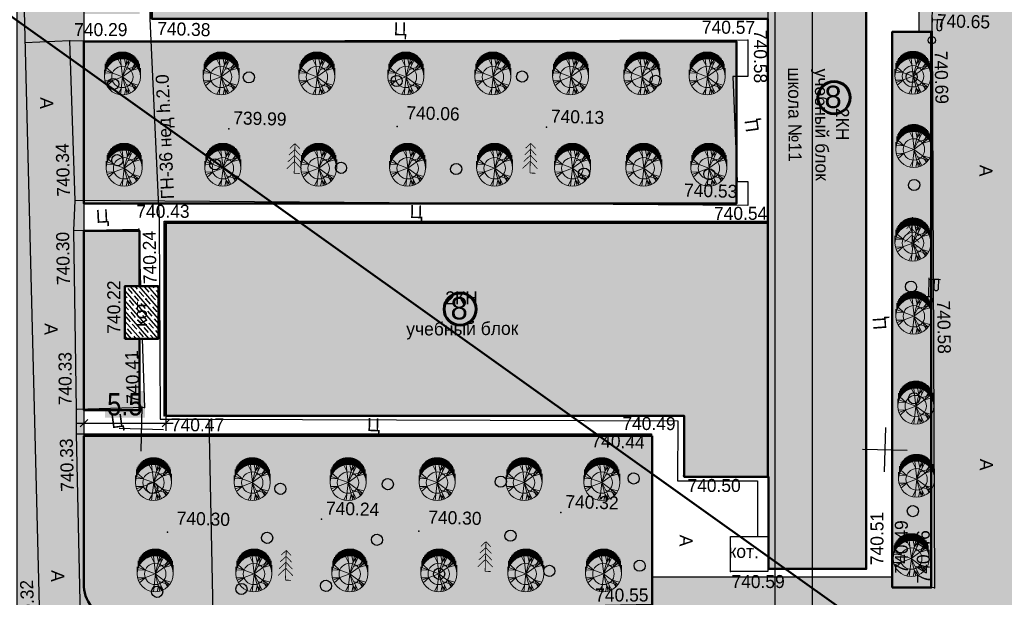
# Model space of a CAD drawing. Header units: millimetres. Extents: x -257011 to 237647566, y 2784933 to 6706507.
# Tile 365 of 451: x 9916896 to 9983080, y 5892145 to 5930962. Entities that reach past the tile are written whole.
import ezdxf

# ---------------------------------------------------------------- set-up
doc = ezdxf.new("R2010")
doc.units = ezdxf.units.MM
doc.header["$LTSCALE"] = 1000
doc.header["$PDMODE"] = 32
doc.header["$PDSIZE"] = 0.3
for name, pattern in [('Д_ТРОТ_ТРУБА', [3, 1.5, -1.5]), ('ДОРОГИ_СТРОЯЩ', [9, 8, -1]), ('Контура низ откосов  Штриховая 0.1-0.5 - - - - - - -', [0.6, 0.1, -0.5])]:
    doc.linetypes.add(name, pattern=pattern)
for name, color, linetype in [('(001) Сетка', 92, 'Continuous'), ('(002) Рамка', 7, 'Continuous'), ('(004) Точки рельефа', 7, 'Continuous'), ('(007) Здания', 7, 'Continuous'), ('(013) Газ', 40, 'ИК_Газопровод -------г--------'), ('(013) Газопровод', 30, 'ИК_Газопровод -------г--------'), ('(022) Возд. Линии', 7, 'Continuous'), ('(025) Дорога', 7, 'Continuous'), ('(035) Откосы', 7, 'Continuous'), ('(038) Деревья', 7, 'Continuous'), ('TREE', 74, 'Continuous')]:
    doc.layers.add(name, color=color, linetype=linetype)
doc.layers.add('.', color=7, linetype='Continuous', lineweight=15)
doc.layers.add('Ф А С А Д', color=250, linetype='Continuous', lineweight=15)
doc.styles.add('ATTR', font='romans.shx', dxfattribs={"width": 0.8, "height": 0.470416})
doc.styles.add('BM-431', font='txt')
doc.styles.add('D-431', font='txt', dxfattribs={"width": 2})
doc.styles.add('P-131', font='txt')
doc.styles.add('Roman', font='romans')
doc.styles.get("Standard").update_dxf_attribs({"font": 'ARIALN.TTF'})
doc.styles.add('WMF-Times New Roman0', font='times.ttf')
doc.styles.add('Фарход', font='ARIALN.TTF')
doc.linetypes.add('KANALIS_K', pattern='A,1,["<",Standard,S=1.8,R=0,X=-0.9,Y=-0.9],3,-1,["К",Standard,S=1.8,R=0,X=-0.9,Y=-0.9],-1,10', length=16)
doc.linetypes.add('ИК_Воздушка ------- --------', pattern='A,9,-0.6,["Z",Standard,S=1.2,R=70,X=0.6,Y=-0.65],-1', length=10.6)
doc.linetypes.add('ИК_Газопровод -------г--------', pattern='A,9,-0.6,["Г",Standard,S=1.2,R=0,X=0,Y=-0.6],-1.2', length=10.8)
doc.linetypes.add('ПОДПОРНАЯ СТЕНКА', pattern='A,2,["V",Standard,S=1.2,R=0,X=0,Y=-1.2],0.2,["V",Standard,S=0.8,R=0,X=0,Y=-0.8],0.25,["V",Standard,S=0.3,R=0,X=0,Y=-0.3],0.25', length=2.7)
doc.dimstyles.new('ISO-25$0', dxfattribs={"dimtxt": 300, "dimasz": 200, "dimexe": 100, "dimexo": 300, "dimgap": 50, "dimtad": 1, "dimdec": 0, "dimtxsty": 'Фарход', "dimblk": 'OBLIQUE', "dimcen": 250, "dimclrd": 256, "dimclrt": 250, "dimadec": 0, "dimazin": 0, "dimtfac": 1, "dimtdec": 0, "dimtmove": 0, "dimatfit": 3, "dimldrblk": 'OBLIQUE', "dimfxl": 0, "dimlwd": -1, "dimarcsym": 0})

# ---------------------------------------------------------------- blocks, each defined once
blk = doc.blocks.new('f')
at = {"layer": '(022) Возд. Линии'}
for points in [[(0, 0.25), (0, 1.5)], [(0, 1.4), (0.75, 1.4)]]:
    blk.add_lwpolyline(points, dxfattribs=at)
blk.add_lwpolyline([(0.4875, 0.65), (0.4875, 0.65, 0.4142136), (0.65, 0.8125), (0.65, 1.4), (0.325, 1.4), (0.325, 0.8125, 0.4142136)], format="xyb", close=True, dxfattribs=at)
blk.add_circle((0, 0), 0.25, dxfattribs=at)
blk = doc.blocks.new('d')
at = {"layer": '(038) Деревья', "color": 30}
blk.add_ellipse((0, 0), major_axis=(0.265, 0.265), ratio=1, start_param=5.497787, end_param=11.780972, dxfattribs=at)
blk = doc.blocks.new('ell')
at = {"const_width": 0.05}
for points in [[(0, 2), (-0.329, 1.671)], [(0, 0), (0, 2)], [(0, 2), (0.329, 1.671)], [(0, 1.6), (-0.386, 1.214)], [(0, 1.6), (0.386, 1.214)], [(0, 0.8), (-0.5, 0.3)], [(0, 1.2), (-0.443, 0.757)], [(0, 1.2), (0.443, 0.757)], [(0, 0.8), (0.5, 0.3)], [(0, 0), (0.375, 0)]]:
    blk.add_lwpolyline(points, dxfattribs=at)
blk = doc.blocks.new('Setka')
at = {"layer": '(001) Сетка'}
for p, q in [((0, 1.5), (0, -1.5)), ((-1.5, 0), (1.5, 0))]:
    blk.add_line(p, q, dxfattribs=at)
blk = doc.blocks.new('kjvklglhl')
at = {"layer": '(004) Точки рельефа'}
for p in [(392.192, 502.402), (392.209, 502.981), (379.826, 502.068), (334.286, 500.732), (366.459, 495.832), (345.119, 495.121), (356.431, 495.593), (379.382, 492.534), (334.932, 490.013), (381.525, 489.948), (334.896, 488.007), (339.267, 488.21), (392.472, 484.94), (338.449, 484.352), (338.596, 480.828), (376.228, 476.688), (335.418, 475.977), (339.992, 476.24), (341.325, 475.724), (374.046, 475.417), (335.462, 474.337), (376.34, 472.681), (368.16, 469.971), (352.087, 469.079), (341.765, 467.921), (358.665, 468.464), (388.79, 466.813), (379.683, 466.328), (390.575, 465.609), (393.417, 465.63)]:
    blk.add_point(p, dxfattribs=at)
at = {"layer": '(007) Здания'}
for points in [[(380.475, 527.413), (382.185, 466.617), (388.791, 466.802), (387.082, 527.599)], [(338.548, 480.826), (338.449, 484.352), (340.7, 484.415), (340.799, 480.89)], [(379.683, 466.328), (379.617, 468.68), (382.125, 468.75), (382.191, 466.398)]]:
    blk.add_lwpolyline(points, close=True, dxfattribs=at)
for points in [[(376.227, 476.706), (341.325, 475.724), (340.957, 488.799), (381.529, 489.94), (382.011, 472.802)], [(376.227, 476.706), (376.342, 472.642), (382.011, 472.802), (382.011, 472.802)]]:
    blk.add_lwpolyline(points, dxfattribs=at)
at = {"layer": '(013) Газ', "linetype": 'ИК_Воздушка ------- --------', "ltscale": 0.5, "flags": 128}
for points in [[(292.909, 529.889), (292.062, 534.008), (300.797, 535.523), (378.045, 536.01), (380.152, 536.01), (380.512, 520.117), (378.614, 520.082), (373.886, 519.972), (374, 516.282), (339.283, 515.209), (339.606, 502.365), (340.619, 488.79), (341.059, 475.484), (341.059, 475.484), (344.329, 475.58), (345.717, 447.337), (345.717, 447.337)], [(344.329, 475.58), (375.842, 476.344), (375.939, 472.334), (381.325, 472.464), (381.43, 468.731)]]:
    blk.add_lwpolyline(points, dxfattribs=at)
at = {"layer": '(025) Дорога', "linetype": 'Контура низ откосов  Штриховая 0.1-0.5 - - - - - - -'}
for points in [[(392.209, 502.981), (391.887, 516.738)], [(334.286, 500.732), (331.26, 500.509)], [(334.896, 488.007), (334.932, 490.013)], [(335.462, 474.337), (335.418, 475.978)]]:
    blk.add_lwpolyline(points, dxfattribs=at)
at = {"layer": '(025) Дорога', "linetype": 'Д_ТРОТ_ТРУБА', "flags": 128}
blk.add_lwpolyline([(269.368, 515.247), (270.684, 506.001), (279.473, 507.345), (281.553, 506.423), (308.542, 510.883), (312.531, 513.649), (318.524, 513.838), (330.524, 514.19), (333.406, 460.634), (331.811, 454.811, 1.56758), (332.906, 443.73, 0.509364), (333.962, 453.359), (336.672, 456.912), (338.021, 457.657), (347.714, 458.292), (347.773, 448.108), (343.552, 448.203), (343.703, 435.09)], format="xyb", dxfattribs=at)
for points in [[(393.417, 465.63), (390.565, 465.619), (389.517, 502.905), (392.209, 502.981), (393.417, 465.63)], [(380.155, 490.956), (334.932, 490.013), (334.286, 500.732), (371.231, 501.827), (379.825, 502.082), (379.898, 499.61), (378.901, 499.581)], [(379.382, 492.534), (380.108, 492.556), (380.155, 490.956)], [(339.712, 480.859), (339.992, 476.24), (335.418, 475.977), (334.896, 488.007), (339.267, 488.21), (339.499, 484.382)], [(339.267, 488.21), (339.499, 484.382)], [(374.417, 463.962), (336.083, 462.055), (335.462, 474.337), (374.094, 475.423), (374.417, 463.962)]]:
    blk.add_lwpolyline(points, dxfattribs=at)
at = {"layer": '(035) Откосы', "linetype": 'ПОДПОРНАЯ СТЕНКА', "ltscale": 0.5, "flags": 128}
blk.add_lwpolyline([(378.901, 499.581), (379.382, 492.534)], dxfattribs=at)
at = {"layer": '(001) Сетка'}
for p in [(339.817, 474.81), (389.817, 474.81)]:
    blk.add_blockref('Setka', p, dxfattribs=at)
at = {"layer": '(022) Возд. Линии'}
for p in [(392.192, 502.402), (392.472, 484.94)]:
    blk.add_blockref('f', p, dxfattribs=at)
at = {"layer": '(038) Деревья', "color": 30, "linetype": 'Continuous'}
for p in [(390.913, 499.899), (356.318, 498.656), (364.735, 499.189), (373.721, 499.148), (346.379, 498.615), (337.279, 497.918), (337.697, 492.805), (344.276, 492.716), (352.744, 492.716), (360.478, 492.849), (369.079, 492.783), (377.495, 492.979), (391.282, 492.642), (391.263, 485.806), (391.682, 478.312), (372.991, 472.401), (356.479, 471.554), (364.07, 471.935), (349.273, 471.036), (340.653, 470.848), (391.814, 470.734), (364.823, 468.322), (348.473, 467.72), (355.857, 467.795), (373.557, 466.549), (360.099, 465.626), (367.5, 466.033), (346.845, 464.238), (352.521, 464.605), (341.184, 463.885)]:
    blk.add_blockref('d', p, dxfattribs=at)
at = {"layer": '(038) Деревья', "linetype": 'Continuous'}
for p in [(365.443, 492.719), (349.601, 492.256), (391.238, 488.48), (363.184, 465.878), (349.783, 464.913)]:
    blk.add_blockref('ell', p, dxfattribs=at)
at = {"layer": '(004) Точки рельефа', "style": 'D-431'}
for s, p in [('740.65', (392.497, 503.296)), ('740.38', (340.128, 501.299)), ('740.13', (366.747, 496.147)), ('740.06', (357.031, 496.113)), ('739.99', (345.407, 495.436)), ('740.53', (375.834, 491.439)), ('740.44', (370.086, 474.413)), ('740.32', (368.447, 470.286)), ('740.24', (352.375, 469.394)), ('740.30', (342.365, 468.441)), ('740.30', (359.265, 468.984))]:
    blk.add_text(s, height=0.875, dxfattribs=at).set_placement(p)
for s, rotation, p in [('740.57', 1.29298, (376.73, 502.413)), ('740.58', 271.61068, (380.225, 502.76)), ('740.29', 1.69784, (334.564, 501.055)), ('740.69', 272.73669, (392.393, 501.692)), ('740.34', 93.44983, (334.601, 490.281)), ('740.54', 1.69941, (377.9, 489.922)), ('740.43', 1.61068, (339.083, 488.97)), ('740.30', 92.48319, (334.746, 484.329)), ('740.24', 92.65631, (340.569, 484.559)), ('740.22', 91.61068, (338.223, 481.152)), ('740.58', 272.52268, (393.038, 484.916)), ('740.41', 93.46556, (339.66, 476.508)), ('740.33', 91.79565, (335.094, 476.255)), ('740.49', 1.37809, (372.136, 475.639)), ('740.47', 1.61068, (341.806, 474.692)), ('740.33', 92.89042, (335.406, 470.463)), ('740.50', 1.61068, (376.631, 471.594)), ('740.51', 91.61068, (389.938, 467.05)), ('740.49', 91.72353, (391.596, 466.531)), ('740.46', 91.85225, (393.093, 465.907)), ('740.59', 1.61068, (379.769, 465.223)), ('740.55', 1.61068, (370.64, 464.061)), ('740.32', 94.08029, (333.071, 460.899))]:
    blk.add_text(s, height=0.875, rotation=rotation, dxfattribs=at).set_placement(p)
at = {"layer": '(007) Здания', "color": 0}
for s, rotation, style, p in [('школа №11', 272, 'BM-431', (382.587, 500.304)), ('учебный блок', 272, 'BM-431', (384.386, 500.272)), ('2КН', 271.61068, 'P-131', (385.883, 497.681)), ('2КН', 1.61068, 'P-131', (360.003, 483.735)), ('учебный блок', 2, 'BM-431', (357.44, 481.568))]:
    blk.add_text(s, height=0.88, rotation=rotation, dxfattribs=dict(at, style=style)).set_placement(p)
at = {"layer": '(007) Здания', "color": 0, "linetype": 'Continuous', "style": 'BM-431'}
blk.add_text('кот.', height=0.88, rotation=91.61068, dxfattribs=at).set_placement((340.002, 481.663))
blk.add_text('кот.', height=0.88, dxfattribs=at).set_placement((379.512, 467.266))
at = {"layer": '(013) Газопровод', "color": 0, "linetype": 'Continuous', "style": 'BM-431'}
blk.add_text('ГН-36 нед h.2.0', height=0.875, rotation=94.21024, dxfattribs=at).set_placement((341.589, 490.311))
at = {"layer": '(025) Дорога', "linetype": 'ДОРОГИ_СТРОЯЩ', "style": 'BM-431'}
for p in [(356.026, 501.725), (357.449, 489.478), (354.983, 475.08)]:
    blk.add_text('Ц', height=0.875, dxfattribs=at).set_placement(p)
for s, rotation, p in [('A', 270, (332.405, 496.888)), ('Ц', 99.38237, (380.758, 495.972)), ('A', 270, (395.645, 494.123)), ('Ц', 4.47891, (336.401, 488.548)), ('Ц', 95.59058, (389.69, 482.899)), ('A', 270, (333.13, 481.714)), ('Ц', 9.38237, (337.827, 474.781)), ('A', 270, (396.232, 474.378)), ('A', 270, (376.196, 468.706)), ('A', 270, (334.037, 465.143))]:
    blk.add_text(s, height=0.875, rotation=rotation, dxfattribs=at).set_placement(p)
blk = doc.blocks.new('dhdyfh')
at = {"layer": 'TREE', "color": 92, "lineweight": 20}
for p, q in [((10254035, 5666629), (10254035, 5666140)), ((10254096, 5666652), (10254096, 5666163)), ((10254156, 5666184), (10254156, 5666675)), ((10254217, 5666691), (10254217, 5666204)), ((10254277, 5666217), (10254277, 5666705)), ((10254338, 5666714), (10254338, 5666227)), ((10254398, 5666235), (10254398, 5666724)), ((10254459, 5666724), (10254459, 5666238)), ((10254519, 5666243), (10254519, 5666724)), ((10254580, 5666724), (10254580, 5666240)), ((10254640, 5666233), (10254640, 5666724)), ((10254701, 5666717), (10254701, 5666227)), ((10254761, 5666215), (10254761, 5666706)), ((10254822, 5666693), (10254822, 5666199)), ((10254882, 5666186), (10254882, 5666674)), ((10254943, 5666652), (10254943, 5666166)), ((10255003, 5666140), (10255003, 5666629)), ((10253430, 5665555), (10253430, 5666052)), ((10253491, 5665666), (10253491, 5666158)), ((10253551, 5665761), (10253551, 5666240)), ((10253612, 5665831), (10253612, 5666323)), ((10253672, 5665895), (10253672, 5666384)), ((10253733, 5665949), (10253733, 5666439)), ((10253793, 5665998), (10253793, 5666487)), ((10253854, 5666529), (10253854, 5666039)), ((10253914, 5666083), (10253914, 5666567)), ((10253975, 5666109), (10253975, 5666601)), ((10254443, 5665800), (10254236, 5666193)), ((10254532, 5665031), (10254393, 5666223)), ((10254522, 5665028), (10254837, 5666198)), ((10254522, 5665031), (10255054, 5666100)), ((10254739, 5665821), (10254650, 5666236)), ((10254739, 5665828), (10254966, 5666152)), ((10254897, 5665793), (10254946, 5666154)), ((10255064, 5666601), (10255064, 5666114)), ((10255125, 5666081), (10255125, 5666565)), ((10255185, 5666529), (10255185, 5666042)), ((10255246, 5665998), (10255246, 5666487)), ((10255306, 5666441), (10255306, 5665949)), ((10255367, 5665893), (10255367, 5666384)), ((10255427, 5666323), (10255427, 5665828)), ((10255488, 5665756), (10255488, 5666256)), ((10255548, 5666158), (10255548, 5665664)), ((10255609, 5665574), (10255609, 5666055)), ((10253309, 5665030), (10253309, 5665514)), ((10253851, 5665282), (10253348, 5665297)), ((10253370, 5665419), (10253370, 5665908)), ((10254519, 5665030), (10253387, 5665451)), ((10253851, 5665290), (10253466, 5665636)), ((10254522, 5665028), (10255488, 5665736)), ((10254778, 5665531), (10255478, 5665762)), ((10255123, 5665467), (10255340, 5665898)), ((10255133, 5665459), (10255577, 5665590)), ((10255212, 5665677), (10255390, 5665854)), ((10255669, 5665911), (10255669, 5665409)), ((10255730, 5665030), (10255730, 5665615))]:
    blk.add_line(p, q, dxfattribs=at)
at = {"layer": 'TREE', "color": 30, "lineweight": 20, "true_color": 0xf8991e}
for p, q in [((10253851, 5664777), (10253348, 5664762)), ((10254519, 5665030), (10253387, 5664608)), ((10253851, 5664769), (10253466, 5664423)), ((10254532, 5665028), (10254393, 5663836)), ((10254522, 5665031), (10254837, 5663861)), ((10254522, 5665031), (10255488, 5664323)), ((10254522, 5665028), (10255054, 5663959)), ((10254443, 5664259), (10254236, 5663866)), ((10254739, 5664238), (10254650, 5663823)), ((10254739, 5664231), (10254966, 5663908)), ((10254778, 5664528), (10255478, 5664297)), ((10254897, 5664266), (10254946, 5663905)), ((10255123, 5664592), (10255340, 5664161)), ((10255133, 5664600), (10255577, 5664469)), ((10255212, 5664382), (10255390, 5664205))]:
    blk.add_line(p, q, dxfattribs=at)
blk.add_circle((10254519, 5665030), 1210, dxfattribs=at)
at = {"layer": 'TREE', "color": 92, "lineweight": 20}
blk.add_circle((10254519, 5665030), 720, dxfattribs=at)
at = {"layer": 'TREE', "color": 30, "lineweight": 20, "true_color": 0xf8991e, "style": 'ATTR', "width": 0.8, "flags": 9}
for p in [(10254522, 5665031), (10254522, 5665028)]:
    blk.add_attdef('ESTCODE', p, '', height=14.1, rotation=90, dxfattribs=at)
blk = doc.blocks.new('_Oblique')
at = {"color": 0, "linetype": 'ByBlock', "lineweight": -2}
blk.add_line((-0.5, -0.5), (0.5, 0.5), dxfattribs=at)
blk = doc.blocks.new('*D1783')
at = {"color": 5, "linetype": 'KANALIS_K', "lineweight": -2, "ltscale": 1000, "transparency": 16777216}
for p, q in [((9921218, 5913939), (9921218, 5903341)), ((9926718, 5913593), (9926718, 5903341))]:
    blk.add_line(p, q, dxfattribs=at)
at = {"color": 5, "linetype": 'KANALIS_K', "ltscale": 1000, "transparency": 16777216}
blk.add_line((9920718, 5903841), (9927218, 5903841), dxfattribs=at)
at = {"layer": 'Defpoints', "color": 0, "linetype": 'KANALIS_K', "lineweight": 50, "ltscale": 1000, "transparency": 16777216}
for p in [(9921218, 5913989), (9926718, 5913643), (9926718, 5903841)]:
    blk.add_point(p, dxfattribs=at)
at = {"color": 5, "linetype": 'KANALIS_K', "ltscale": 1000, "transparency": 16777216, "xscale": 500, "yscale": 500, "zscale": 500, "rotation": 180}
blk.add_blockref('_Oblique', (9921218, 5903841), dxfattribs=at)
at = {"color": 5, "linetype": 'KANALIS_K', "ltscale": 1000, "transparency": 16777216, "xscale": 500, "yscale": 500, "zscale": 500}
blk.add_blockref('_Oblique', (9926718, 5903841), dxfattribs=at)
at = {"color": 5, "linetype": 'KANALIS_K', "ltscale": 1000, "transparency": 16777216, "insert": (9923968, 5905104), "char_height": 1500, "attachment_point": 5, "style": 'Фарход', "bg_fill": 1, "box_fill_scale": 1.1, "bg_fill_color": 255, "bg_fill_transparency": 0}
blk.add_mtext('5.5', dxfattribs=at)

msp = doc.modelspace()

# ---------------------------------------------------------------- hatches: boundary and pattern name
at = {"layer": '.', "lineweight": 50, "ltscale": 1000, "transparency": 33554687}
h = msp.add_hatch(color=256, dxfattribs=at)
h.dxf.hatch_style = 1
h.set_gradient(color1=(132, 132, 132), color2=(132, 132, 132), tint=1)
edge = h.paths.add_edge_path()
edge.add_line((9923438.322, 5890822.617), (9959401.212, 5891598.875))
edge.add_line((9959401.212, 5891598.875), (9959401.212, 5893511.458))
edge.add_line((9959401.212, 5893511.458), (9975543.672, 5893511.458))
edge.add_line((9975543.672, 5893511.458), (9975543.672, 5892794.876))
edge.add_line((9975543.672, 5892794.876), (9978170.039, 5892794.876))
edge.add_line((9978170.039, 5892794.876), (9978170.039, 5930145.122))
edge.add_line((9978170.039, 5930145.122), (9977354.645, 5930160.392))
edge.add_line((9977354.645, 5930160.392), (9977380.334, 5943922.341))
edge.add_line((9977380.334, 5943922.341), (9978220.398, 5943922.341))
edge.add_line((9978220.398, 5943922.341), (9978220.398, 5956280.912))
edge.add_line((9978220.398, 5956280.912), (9922556.038, 5956280.912))
edge.add_arc((9922619.396, 5954879.621), 1402.722, 92.58880275, 177.77629158)
edge.add_line((9921217.73, 5954934.049), (9921217.73, 5960392.167))
edge.add_line((9921217.73, 5960392.167), (9985126.142, 5959737.899))
edge.add_line((9985126.142, 5959737.899), (9985126.142, 5947189.27))
edge.add_line((9985126.142, 5947189.27), (9987900.96, 5947189.27))
edge.add_line((9987900.96, 5947189.27), (9987879.946, 5926980.874))
edge.add_line((9987879.946, 5926980.874), (9984995.886, 5926977.858))
edge.add_line((9984995.886, 5926977.858), (9985030.673, 5893716.444))
edge.add_line((9985030.673, 5893716.444), (9994990.386, 5893966.702))
edge.add_line((9994990.386, 5893966.702), (9996816.519, 5893878.435))
edge.add_line((9996816.519, 5893878.435), (9996774.155, 5893001.986))
edge.add_line((9996774.155, 5893001.986), (9996598.136, 5889360.367))
edge.add_line((9996598.136, 5889360.367), (9993254.537, 5889627.321))
edge.add_line((9993254.537, 5889627.321), (9993043.35, 5887856.275))
edge.add_line((9993043.35, 5887856.275), (9922889.191, 5886328.615))
edge.add_line((9922889.191, 5886328.615), (9921468.796, 5885567.469))
edge.add_line((9921468.796, 5885567.469), (9918706.864, 5882171.135))
edge.add_line((9918706.864, 5882171.135), (9916717.73, 5883557.405))
edge.add_line((9916717.73, 5883557.405), (9916717.73, 5932406.446))
edge.add_line((9916717.73, 5932406.446), (9921217.73, 5932406.446))
edge.add_line((9921217.73, 5932406.446), (9921217.73, 5892854.285))
edge.add_arc((9923315.489, 5892917.738), 2098.718, 181.73253397, 273.35532392)
at = {"linetype": 'KANALIS_K', "ltscale": 1000}
h = msp.add_hatch(dxfattribs=at)
h.set_pattern_fill('JIS_STN_1E', color=252, scale=550, angle=266, style=0)
h.set_pattern_definition([(311, (-369784.8, 240946.7), (415.09027, 360.832466), []), (311, (-369811.85, 240559.9), (415.09027, 360.832466), [550, -275])])
h.paths.add_polyline_path([(9925781.489, 5943812.925), (9960621.854, 5943812.925), (9960621.854, 5947442.959), (9967179.444, 5947442.959), (9967179.444, 5954912.992), (9973803.389, 5954912.992), (9973810.677, 5940304.929), (9977349.594, 5940304.929), (9977349.594, 5933702.915), (9973803.389, 5933702.915), (9973803.389, 5894054.308), (9967221.997, 5894054.308), (9967221.997, 5900243.792), (9961556.793, 5900243.792), (9961556.793, 5904346.087), (9926717.73, 5904346.087), (9926717.73, 5917316.9), (9967176.535, 5917316.9), (9967176.535, 5931014.71), (9925781.489, 5931014.71)])
at = {"lineweight": 50}
h = msp.add_hatch(color=1, dxfattribs=at)
h.set_gradient(color1=(255, 255, 255), one_color=1, tint=1)
h.paths.add_polyline_path([(9970553.97, 5925724.251, 1), (9972715.317, 5925724.251, 1)])
at = {"linetype": 'KANALIS_K', "ltscale": 1000}
h = msp.add_hatch(dxfattribs=at)
h.set_pattern_fill('JIS_STN_1E', color=252, scale=450, angle=266, style=0)
h.set_pattern_definition([(311, (-369784.8, 240946.7), (339.619311, 295.226563), []), (311, (-369806.93, 240630.2), (339.619311, 295.226563), [450, -225])])
h.paths.add_polyline_path([(9923974.518, 5909523.015), (9926225.927, 5909523.015), (9926225.927, 5913049.938), (9923974.518, 5913049.938)])
at = {"lineweight": 50}
h = msp.add_hatch(color=1, dxfattribs=at)
h.set_gradient(color1=(255, 255, 255), one_color=1, tint=1)
h.paths.add_polyline_path([(9945419.501, 5911514.418, 1), (9947580.847, 5911514.418, 1)])
at = {"layer": 'Ф А С А Д', "linetype": 'KANALIS_K', "ltscale": 1000}
h = msp.add_hatch(dxfattribs=at)
h.set_pattern_fill('CROSS', color=92, scale=40, angle=95)
h.set_pattern_definition([(95, (-369784.8, 240946.69), (-275.171012, 230.8958947), [127, -381]), (185, (-369727.08, 241015.48), (-230.8958947, -275.171012), [127, -381])])
h.paths.add_polyline_path([(9921217.73, 5953605.412), (9950236.643, 5954125.299), (9950236.643, 5945642.402), (9921217.73, 5945642.402)], flags=17)
h.paths.add_polyline_path([(9921217.73, 5929508.025), (9965075.905, 5929508.025), (9965075.905, 5918602.035), (9921217.73, 5918602.035)], flags=17)
h.paths.add_polyline_path([(9921217.73, 5931355.965), (9924954.845, 5931355.965), (9924954.845, 5934767.375), (9923086.705, 5934767.375), (9923086.705, 5938294.298), (9924954.845, 5938294.298), (9924954.845, 5943794.342), (9921217.73, 5943794.342)], flags=17)
h.paths.add_polyline_path([(9921217.73, 5904720.084), (9924954.845, 5904720.084), (9924954.845, 5909523.015), (9923974.518, 5909523.015), (9923974.518, 5913049.938), (9924954.845, 5913049.938), (9924954.845, 5916769.622), (9921217.73, 5916769.622)], flags=17)
edge = h.paths.add_edge_path()
edge.add_line((9923438.322, 5890822.617), (9959401.212, 5891598.875))
edge.add_line((9959401.212, 5891598.875), (9959401.212, 5902995.951))
edge.add_line((9959401.212, 5902995.951), (9921217.73, 5902995.951))
edge.add_line((9921217.73, 5902995.951), (9921217.73, 5892854.285))
edge.add_arc((9923315.489, 5892917.738), 2098.718, 181.73253397, 273.35532392)
h.paths.add_polyline_path([(9975551.656, 5892794.876), (9978170.039, 5892794.876), (9978170.039, 5930145.122), (9975551.656, 5930145.122)])
edge = h.paths.add_edge_path()
edge.add_line((9985014.249, 5893716.794), (9985014.249, 5926980.874))
edge.add_line((9985014.249, 5926980.874), (9987900.96, 5926980.874))
edge.add_line((9987900.96, 5926980.874), (9987900.96, 5947189.27))
edge.add_line((9987900.96, 5947189.27), (9985126.142, 5947189.27))
edge.add_line((9985126.142, 5947189.27), (9985126.142, 5959737.899))
edge.add_line((9985126.142, 5959737.899), (9921217.73, 5960392.167))
edge.add_line((9921217.73, 5960392.167), (9921217.73, 5963806.446))
edge.add_line((9921217.73, 5963806.446), (9877517.73, 5963806.446))
edge.add_line((9877517.73, 5963806.446), (9877517.73, 5957166.861))
edge.add_arc((9875563.067, 5957397.632), 1968.239, 270, 353.26673305, ccw=False)
edge.add_line((9875563.067, 5955429.393), (9850567.592, 5955429.904))
edge.add_line((9850567.592, 5955429.904), (9880944.707, 5964914.801))
edge.add_line((9880944.707, 5964914.801), (9887642.431, 5965307.662))
edge.add_line((9887642.431, 5965307.662), (9969514.651, 5963700.379))
edge.add_line((9969514.651, 5963700.379), (9985126.142, 5962917.392))
edge.add_line((9985126.142, 5962917.392), (9997469.476, 5962057.538))
edge.add_line((9997469.476, 5962057.538), (9996574.64, 5895220.181))
edge.add_line((9996574.64, 5895220.181), (9994990.386, 5893966.702))
edge.add_line((9994990.386, 5893966.702), (9985014.249, 5893716.794))
h.paths.add_polyline_path([(9975167.226, 5943912.88), (9978220.398, 5943912.88), (9978220.398, 5956280.912), (9975167.226, 5956280.912)], flags=17)

# ---------------------------------------------------------------- linework, layer by layer
at = {"layer": '(002) Рамка', "color": 0, "lineweight": 60, "ltscale": 1000}
for centre in [(9971634.644, 5925724.251), (9946500.174, 5911514.418)]:
    msp.add_circle(centre, 1080.673, dxfattribs=at)
at = {"lineweight": 50, "ltscale": 1000}
for p, q in [((9821687.281, 5998658.246), (10116156.977, 5788658.246)), ((9967176.535, 5917316.9), (9967176.535, 5900243.792))]:
    msp.add_line(p, q, dxfattribs=at)
at = {"lineweight": 30, "ltscale": 1000}
msp.add_lwpolyline([(9959401.212, 5891598.875), (9959401.212, 5893511.458), (9975543.672, 5893511.458), (9975543.672, 5892794.876), (9978170.039, 5892794.876), (9978170.039, 5930145.122), (9977354.645, 5930160.392), (9977380.334, 5943922.341), (9978220.398, 5943922.341), (9978220.398, 5956280.912), (9924032.741, 5956280.912), (9922618.264, 5956281.712)], dxfattribs=at)
at = {"lineweight": 50, "ltscale": 1000}
for points in [[(9925781.489, 5943812.925), (9960621.854, 5943812.925), (9960621.854, 5947442.959), (9967179.444, 5947442.959), (9967179.444, 5954912.992), (9973803.389, 5954912.992), (9973803.389, 5894054.308), (9967221.997, 5894054.308), (9967221.997, 5900243.792), (9961556.793, 5900243.792), (9961556.793, 5904346.087), (9926717.73, 5904346.087), (9926717.73, 5917316.9), (9967176.535, 5917316.9), (9967176.535, 5931014.71), (9925781.489, 5931014.71), (9925781.489, 5943812.925)], [(9924954.845, 5913049.938), (9924954.845, 5916769.622), (9921217.73, 5916769.622), (9921217.73, 5904720.084), (9924954.845, 5904720.084), (9924954.845, 5909523.015)]]:
    msp.add_lwpolyline(points, dxfattribs=at)
at = {"lineweight": 30, "ltscale": 1000}
msp.add_lwpolyline([(9916717.73, 5883557.405), (9916717.73, 5932406.446), (9921217.73, 5932406.446), (9921217.73, 5892854.285, 0.422533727), (9923438.322, 5890822.617)], format="xyb", dxfattribs=at)
at = {"lineweight": 50, "ltscale": 1000}
for points in [[(9975551.656, 5892794.876), (9978170.039, 5892794.876), (9978170.039, 5930145.122), (9975551.656, 5930145.122)], [(9921217.73, 5929508.025), (9965075.905, 5929508.025), (9965075.905, 5918602.035), (9921217.73, 5918602.035)], [(9923974.518, 5909523.015), (9926225.927, 5909523.015), (9926225.927, 5913049.938), (9923974.518, 5913049.938)]]:
    msp.add_lwpolyline(points, close=True, dxfattribs=at)
msp.add_lwpolyline([(9959401.212, 5902995.951), (9921217.73, 5902995.951), (9921217.73, 5892854.285, 0.422533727), (9923438.322, 5890822.617), (9959401.212, 5891598.875)], format="xyb", close=True, dxfattribs=at)
at = {"layer": 'Defpoints', "color": 4}
msp.add_lwpolyline([(9821687.281, 5998658.246), (9821687.281, 5788658.246), (9970187.281, 5788658.246), (9970187.281, 5998658.246)], close=True, dxfattribs=at)
at = {"layer": 'Defpoints', "color": 6}
msp.add_lwpolyline([(9967656.977, 5998658.246), (9967656.977, 5788658.246), (10116156.977, 5788658.246), (10116156.977, 5998658.246)], close=True, dxfattribs=at)

# ---------------------------------------------------------------- block references
at = {"lineweight": 5, "xscale": 999.9999999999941, "yscale": 999.9999999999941, "zscale": 999.9999999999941, "rotation": 358.3893224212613}
msp.add_blockref('kjvklglhl', (9572044.948, 5438402.386), dxfattribs=at)
at = {"lineweight": 50}
for p in [(-330719.07, 262087.027), (-324082.803, 262087.027), (-317642.54, 262087.027), (-311660.715, 262087.027), (-305813.897, 262087.027), (-300589.07, 262087.027), (-295796.049, 262087.027), (-291410.075, 262087.027), (-277577.342, 262129.641), (-277517.63, 257210.539), (-330602.647, 255949.963), (-323966.38, 255949.963), (-317526.117, 255949.963), (-311544.292, 255949.963), (-305697.474, 255949.963), (-300472.647, 255949.963), (-295679.626, 255949.963), (-291293.652, 255949.963), (-277577.342, 250922.741), (-277517.63, 246003.639), (-277394.119, 239965.185), (-277334.408, 235046.083), (-328628.405, 234823.05), (-321992.138, 234823.05), (-315551.874, 234823.05), (-309570.05, 234823.05), (-303723.231, 234823.05), (-298498.405, 234823.05), (-277699.093, 229715.971), (-328511.982, 228685.986), (-321875.714, 228685.986), (-315435.451, 228685.986), (-309453.626, 228685.986), (-303606.808, 228685.986), (-298381.982, 228685.986)]:
    msp.add_blockref('dhdyfh', p, dxfattribs=at)

# ---------------------------------------------------------------- texts
at = {"color": 250, "char_height": 1500, "width": 156685.73039, "attachment_point": 6, "style": 'Roman'}
for insert in [(9972154.548, 5925767.582, 0), (9947020.078, 5911557.749, 0)]:
    msp.add_mtext('\\pt64500;{\\fArial|b0|i0|c0|p34;8}', dxfattribs=dict(at, insert=insert))
at = {"insert": (9192399.793, 5909171.305), "char_height": 2600, "width": 178805.83178, "attachment_point": 4, "style": 'WMF-Times New Roman0'}
msp.add_mtext('\\pi31918.69309;Urgut tumani " Dehqonobod " MFY dagi  37-son maktabni rekonstruksiya qilish.', dxfattribs=at)

# ---------------------------------------------------------------- dimensions: what is measured, and where the dimension line sits
at = {"linetype": 'KANALIS_K', "ltscale": 1000}
dim = msp.add_linear_dim(base=(9926717.73, 5903840.874), p1=(9921217.73, 5913989.339), p2=(9926717.73, 5913643.007), text='5.5', dimstyle='ISO-25$0', override={"dimtxt": 1500, "dimasz": 500, "dimexe": 500, "dimexo": 50, "dimgap": 500, "dimdle": 500, "dimclrd": 5, "dimclre": 5, "dimclrt": 5, "dimtmove": 1, "dimtfill": 2, "dimtfillclr": 255}, dxfattribs=at)
dim.commit()
dim.dimension.update_dxf_attribs({"geometry": '*D1783', "text_midpoint": (9923967.73, 5905103.663)})

doc.saveas('drawing.dxf')
